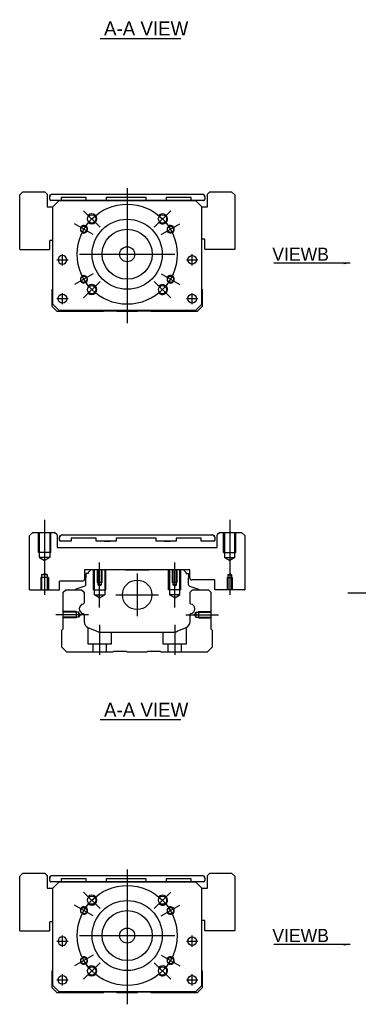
# Model space of a CAD drawing. Header units: millimetres. Extents: x -257 to 3135, y -1556 to 860.
# Tile 315 of 633: x 1041 to 1176, y -1552 to -1158. Entities that reach past the tile are written whole.
import ezdxf
from ezdxf.lldxf.tags import DXFTag

# ---------------------------------------------------------------- set-up
doc = ezdxf.new("R2010")
doc.units = ezdxf.units.MM
doc.layers.get('0').update_dxf_attribs({"linetype": 'CONTINUOUS'})
doc.styles.add('CHN', font='txt')
doc.styles.add('DIM-7', font='SIMPLEX.shx', dxfattribs={"width": 0.7, "bigfont": 'chineset.shx'})
tags = doc.linetypes.add('DASHED', pattern=[25.72, 12.86, -12.86]).pattern_tags.tags
tags[6:7] = [DXFTag(74, 4), DXFTag(75, 0), DXFTag(340, '0'), DXFTag(46, 0.0), DXFTag(50, 0.0), DXFTag(44, 0.0), DXFTag(45, 0.0)]
tags[4:5] = [DXFTag(74, 4), DXFTag(75, 0), DXFTag(340, '0'), DXFTag(46, 0.0), DXFTag(50, 0.0), DXFTag(44, 0.0), DXFTag(45, 0.0)]
doc.dimstyles.new('CNS', dxfattribs={"dimtxt": 3.5, "dimasz": 2.5, "dimexe": 1, "dimexo": 1, "dimgap": 1, "dimtad": 1, "dimdsep": 46, "dimtxsty": 'DIM-7', "dimcen": 0.09, "dimclrd": 4, "dimclre": 4, "dimclrt": 1, "dimadec": 0, "dimazin": 0, "dimtfac": 1, "dimtmove": 0, "dimatfit": 3, "dimfxl": 0, "dimtvp": 0.971429, "dimtolj": 1, "dimarcsym": 0})

msp = doc.modelspace()

# ---------------------------------------------------------------- linework, layer by layer
for p, q in [((1073, -1165.58), (1105.24, -1165.58)), ((1055.62, -1254.21), (1060.12, -1254.21)), ((1055.62, -1254.21), (1060.12, -1254.21)), ((1107.5, -1254.21), (1112, -1254.21)), ((1107.5, -1254.21), (1112, -1254.21)), ((1055.62, -1269.71), (1060.12, -1269.71)), ((1055.62, -1269.71), (1060.12, -1269.71)), ((1107.5, -1269.71), (1112, -1269.71)), ((1107.5, -1269.71), (1112, -1269.71)), ((1044.76, -1386.21), (1044.76, -1364.5)), ((1044.76, -1386.21), (1044.81, -1386.26)), ((1044.81, -1386.26), (1056.71, -1386.26)), ((1172, -1387.37), (1340.3, -1387.37)), ((1073, -1438.14), (1105.24, -1438.14)), ((1055.62, -1526.77), (1060.12, -1526.77)), ((1055.62, -1526.77), (1060.12, -1526.77)), ((1107.5, -1526.77), (1112, -1526.77)), ((1107.5, -1526.77), (1112, -1526.77)), ((1055.62, -1542.27), (1060.12, -1542.27)), ((1055.62, -1542.27), (1060.12, -1542.27)), ((1107.5, -1542.27), (1112, -1542.27)), ((1107.5, -1542.27), (1112, -1542.27))]:
    msp.add_line(p, q)
at = {"linetype": 'Continuous'}
for p, q in [((1042.1, -1226.96), (1040.81, -1228.25)), ((1040.81, -1249.96), (1040.81, -1228.25)), ((1042.1, -1226.96), (1050.81, -1226.96)), ((1051.81, -1227.96), (1050.81, -1226.96)), ((1051.81, -1227.96), (1051.81, -1232.96)), ((1052.81, -1228.96), (1052.81, -1228.95)), ((1052.81, -1229.96), (1052.81, -1228.96)), ((1053.81, -1227.95), (1113.81, -1227.95)), ((1053.81, -1227.96), (1113.81, -1227.96)), ((1114.81, -1228.95), (1114.81, -1228.96)), ((1114.81, -1228.96), (1114.81, -1229.96)), ((1116.81, -1226.96), (1115.81, -1227.96)), ((1115.81, -1232.96), (1115.81, -1227.96)), ((1116.81, -1226.96), (1125.52, -1226.96)), ((1126.81, -1228.25), (1125.52, -1226.96)), ((1126.81, -1228.25), (1126.81, -1249.96)), ((1056.56, -1230.46), (1053.31, -1230.46)), ((1054.06, -1232.96), (1056.56, -1230.46)), ((1056.56, -1230.46), (1054.06, -1232.96)), ((1056.56, -1230.46), (1111.06, -1230.46)), ((1111.06, -1230.46), (1056.56, -1230.46)), ((1111.06, -1230.46), (1056.56, -1230.46)), ((1057.37, -1229.26), (1057.37, -1230.46)), ((1067.37, -1229.26), (1057.37, -1229.26)), ((1067.37, -1230.46), (1067.37, -1229.26)), ((1075.37, -1229.26), (1075.37, -1230.46)), ((1091.37, -1229.26), (1075.37, -1229.26)), ((1091.37, -1230.46), (1091.37, -1229.26)), ((1099.37, -1229.26), (1099.37, -1230.46)), ((1109.37, -1229.26), (1099.37, -1229.26)), ((1109.37, -1230.46), (1109.37, -1229.26)), ((1114.31, -1230.46), (1109.37, -1230.46)), ((1111.06, -1230.46), (1113.56, -1232.96)), ((1113.56, -1232.96), (1111.06, -1230.46)), ((1051.81, -1232.96), (1054.06, -1232.96)), ((1054.06, -1271.96), (1054.06, -1232.96)), ((1113.56, -1271.96), (1113.56, -1232.96)), ((1113.56, -1232.96), (1115.81, -1232.96)), ((1052.81, -1249.96), (1052.81, -1246.46)), ((1054.06, -1246.46), (1052.81, -1246.46)), ((1114.81, -1245.96), (1113.56, -1245.96)), ((1114.81, -1249.96), (1114.81, -1245.96)), ((1040.81, -1249.96), (1040.86, -1250)), ((1040.86, -1250), (1052.76, -1250)), ((1052.76, -1250), (1052.81, -1249.96)), ((1114.81, -1249.96), (1114.86, -1250)), ((1126.76, -1250), (1114.86, -1250)), ((1126.76, -1250), (1126.81, -1249.96)), ((1053.76, -1266.11), (1054.06, -1265.81)), ((1053.76, -1272.91), (1053.76, -1266.11)), ((1113.56, -1265.91), (1113.76, -1266.11)), ((1113.76, -1266.11), (1113.76, -1272.91)), ((1054.06, -1271.96), (1056.56, -1274.46)), ((1111.06, -1274.46), (1113.56, -1271.96)), ((1055.76, -1274.91), (1053.76, -1272.91)), ((1056.56, -1274.46), (1055.06, -1272.96)), ((1074.11, -1274.91), (1055.76, -1274.91)), ((1056.56, -1274.46), (1056.56, -1274.46)), ((1111.06, -1274.46), (1056.56, -1274.46)), ((1111.06, -1274.46), (1056.56, -1274.46)), ((1074.46, -1274.66), (1074.11, -1274.91)), ((1079.46, -1274.66), (1074.46, -1274.66)), ((1079.81, -1274.91), (1079.46, -1274.66)), ((1087.71, -1274.91), (1079.81, -1274.91)), ((1088.06, -1274.66), (1087.71, -1274.91)), ((1093.06, -1274.66), (1088.06, -1274.66)), ((1093.41, -1274.91), (1093.06, -1274.66)), ((1111.76, -1274.91), (1093.41, -1274.91)), ((1113.76, -1272.91), (1111.76, -1274.91)), ((1046.05, -1363.21), (1044.76, -1364.5)), ((1046.05, -1363.21), (1054.76, -1363.21)), ((1055.76, -1364.21), (1054.76, -1363.21)), ((1055.76, -1364.21), (1055.76, -1369.21)), ((1056.76, -1366.21), (1056.76, -1365.21)), ((1056.76, -1365.21), (1056.76, -1365.21)), ((1061.32, -1366.71), (1057.26, -1366.71)), ((1061.32, -1366.71), (1057.26, -1366.71)), ((1057.76, -1364.21), (1117.76, -1364.21)), ((1057.76, -1364.21), (1117.76, -1364.21)), ((1061.32, -1365.51), (1061.32, -1366.71)), ((1061.32, -1365.51), (1061.32, -1365.51)), ((1071.32, -1365.51), (1061.32, -1365.51)), ((1071.32, -1365.51), (1061.32, -1365.51)), ((1071.32, -1366.71), (1071.32, -1365.51)), ((1071.32, -1365.51), (1071.32, -1365.51)), ((1079.32, -1366.71), (1071.32, -1366.71)), ((1079.32, -1366.71), (1071.32, -1366.71)), ((1074.53, -1364.21), (1074.53, -1364.21)), ((1074.53, -1364.21), (1076.98, -1364.21)), ((1074.53, -1364.21), (1076.98, -1364.21)), ((1074.53, -1366.71), (1076.98, -1366.71)), ((1076.98, -1364.21), (1076.98, -1364.21)), ((1076.98, -1366.71), (1076.98, -1366.71)), ((1079.32, -1365.51), (1079.32, -1366.71)), ((1079.32, -1365.51), (1079.32, -1365.51)), ((1095.32, -1365.51), (1079.32, -1365.51)), ((1095.32, -1365.51), (1079.32, -1365.51)), ((1095.32, -1366.71), (1095.32, -1365.51)), ((1095.32, -1365.51), (1095.32, -1365.51)), ((1103.32, -1366.71), (1095.32, -1366.71)), ((1103.32, -1366.71), (1095.32, -1366.71)), ((1098.53, -1364.21), (1098.53, -1364.21)), ((1098.53, -1364.21), (1100.98, -1364.21)), ((1098.53, -1364.21), (1100.98, -1364.21)), ((1098.53, -1366.71), (1100.98, -1366.71)), ((1100.98, -1364.21), (1100.98, -1364.21)), ((1100.98, -1366.71), (1100.98, -1366.71)), ((1103.32, -1365.51), (1103.32, -1366.71)), ((1103.32, -1365.51), (1103.32, -1365.51)), ((1113.32, -1365.51), (1103.32, -1365.51)), ((1113.32, -1365.51), (1103.32, -1365.51)), ((1113.32, -1366.71), (1113.32, -1365.51)), ((1113.32, -1365.51), (1113.32, -1365.51)), ((1118.26, -1366.71), (1113.32, -1366.71)), ((1118.26, -1366.71), (1113.32, -1366.71)), ((1118.76, -1365.21), (1118.76, -1366.21)), ((1118.76, -1365.21), (1118.76, -1365.21)), ((1120.76, -1363.21), (1119.76, -1364.21)), ((1119.76, -1369.21), (1119.76, -1364.21)), ((1120.76, -1363.21), (1129.47, -1363.21)), ((1130.76, -1364.5), (1129.47, -1363.21)), ((1130.76, -1364.5), (1130.76, -1386.21)), ((1055.76, -1369.21), (1119.76, -1369.21)), ((1108.76, -1378.21), (1066.76, -1378.21)), ((1066.76, -1378.21), (1066.76, -1381.91)), ((1069.19, -1378.21), (1068.19, -1379.21)), ((1077.06, -1378.21), (1069.19, -1378.21)), ((1083.06, -1378.21), (1092.46, -1378.21)), ((1106.33, -1378.21), (1098.46, -1378.21)), ((1107.33, -1379.21), (1106.33, -1378.21)), ((1108.76, -1381.41), (1108.76, -1378.21)), ((1067.19, -1379.71), (1067.19, -1381.41)), ((1068.19, -1379.71), (1067.19, -1379.71)), ((1067.19, -1384.21), (1067.19, -1381.41)), ((1068.19, -1379.21), (1068.19, -1379.71)), ((1107.33, -1379.71), (1107.33, -1379.21)), ((1107.33, -1379.71), (1108.33, -1379.71)), ((1108.33, -1379.71), (1108.33, -1381.41)), ((1108.33, -1384.21), (1108.33, -1381.41)), ((1118.76, -1382.21), (1109.56, -1382.21)), ((1118.76, -1386.21), (1118.76, -1382.21)), ((1056.71, -1386.26), (1056.76, -1386.21)), ((1065.96, -1382.71), (1056.76, -1382.71)), ((1056.76, -1386.21), (1056.76, -1382.71)), ((1058.21, -1387.16), (1059.21, -1386.16)), ((1059.21, -1386.16), (1065.54, -1386.16)), ((1063.15, -1386.14), (1063.15, -1386.16)), ((1066.86, -1384.68), (1063.28, -1385.98)), ((1065.54, -1386.16), (1066.54, -1387.16)), ((1108.66, -1384.68), (1112.24, -1385.98)), ((1108.88, -1387.16), (1109.88, -1386.16)), ((1109.88, -1386.16), (1116.21, -1386.16)), ((1112.37, -1386.14), (1112.37, -1386.16)), ((1116.21, -1386.16), (1117.21, -1387.16)), ((1118.76, -1386.21), (1118.81, -1386.26)), ((1130.71, -1386.26), (1118.81, -1386.26)), ((1130.71, -1386.26), (1130.76, -1386.21)), ((1058.21, -1401.86), (1058.21, -1387.16)), ((1066.54, -1387.16), (1066.54, -1391.44)), ((1108.88, -1391.44), (1108.88, -1387.16)), ((1117.21, -1387.16), (1117.21, -1401.86)), ((1066.54, -1396.18), (1066.54, -1398.99)), ((1108.88, -1398.99), (1108.88, -1396.18)), ((1057.71, -1402.36), (1058.21, -1401.86)), ((1068.08, -1401.3), (1071.64, -1402.78)), ((1103.78, -1402.78), (1107.34, -1401.3)), ((1117.21, -1401.86), (1117.71, -1402.36)), ((1057.71, -1409.16), (1057.71, -1402.36)), ((1073.56, -1403.16), (1101.86, -1403.16)), ((1117.71, -1402.36), (1117.71, -1409.16)), ((1059.71, -1411.16), (1057.71, -1409.16)), ((1117.71, -1409.16), (1115.71, -1411.16)), ((1078.06, -1411.16), (1059.71, -1411.16)), ((1078.41, -1410.91), (1078.06, -1411.16)), ((1083.41, -1410.91), (1078.41, -1410.91)), ((1083.76, -1411.16), (1083.41, -1410.91)), ((1091.66, -1411.16), (1083.76, -1411.16)), ((1092.01, -1410.91), (1091.66, -1411.16)), ((1097.01, -1410.91), (1092.01, -1410.91)), ((1097.36, -1411.16), (1097.01, -1410.91)), ((1115.71, -1411.16), (1097.36, -1411.16)), ((1042.1, -1499.52), (1040.81, -1500.81)), ((1042.1, -1499.52), (1050.81, -1499.52)), ((1051.81, -1500.52), (1050.81, -1499.52)), ((1051.81, -1500.52), (1051.81, -1505.52)), ((1053.81, -1500.51), (1113.81, -1500.51)), ((1053.81, -1500.52), (1113.81, -1500.52)), ((1116.81, -1499.52), (1115.81, -1500.52)), ((1115.81, -1505.52), (1115.81, -1500.52)), ((1116.81, -1499.52), (1125.52, -1499.52)), ((1126.81, -1500.81), (1125.52, -1499.52)), ((1040.81, -1522.52), (1040.81, -1500.81)), ((1052.81, -1501.52), (1052.81, -1501.51)), ((1052.81, -1502.52), (1052.81, -1501.52)), ((1056.56, -1503.02), (1053.31, -1503.02)), ((1054.06, -1505.52), (1056.56, -1503.02)), ((1056.56, -1503.02), (1054.06, -1505.52)), ((1056.56, -1503.02), (1111.06, -1503.02)), ((1111.06, -1503.02), (1056.56, -1503.02)), ((1111.06, -1503.02), (1056.56, -1503.02)), ((1057.37, -1501.82), (1057.37, -1503.02)), ((1067.37, -1501.82), (1057.37, -1501.82)), ((1067.37, -1503.02), (1067.37, -1501.82)), ((1075.37, -1501.82), (1075.37, -1503.02)), ((1091.37, -1501.82), (1075.37, -1501.82)), ((1091.37, -1503.02), (1091.37, -1501.82)), ((1099.37, -1501.82), (1099.37, -1503.02)), ((1109.37, -1501.82), (1099.37, -1501.82)), ((1109.37, -1503.02), (1109.37, -1501.82)), ((1114.31, -1503.02), (1109.37, -1503.02)), ((1111.06, -1503.02), (1113.56, -1505.52)), ((1113.56, -1505.52), (1111.06, -1503.02)), ((1114.81, -1501.51), (1114.81, -1501.52)), ((1114.81, -1501.52), (1114.81, -1502.52)), ((1126.81, -1500.81), (1126.81, -1522.52)), ((1051.81, -1505.52), (1054.06, -1505.52)), ((1054.06, -1544.52), (1054.06, -1505.52)), ((1113.56, -1544.52), (1113.56, -1505.52)), ((1113.56, -1505.52), (1115.81, -1505.52)), ((1052.81, -1522.52), (1052.81, -1519.02)), ((1054.06, -1519.02), (1052.81, -1519.02)), ((1114.81, -1518.52), (1113.56, -1518.52)), ((1114.81, -1522.52), (1114.81, -1518.52)), ((1040.81, -1522.52), (1040.86, -1522.56)), ((1040.86, -1522.56), (1052.76, -1522.56)), ((1052.76, -1522.56), (1052.81, -1522.52)), ((1114.81, -1522.52), (1114.86, -1522.56)), ((1126.76, -1522.56), (1114.86, -1522.56)), ((1126.76, -1522.56), (1126.81, -1522.52)), ((1053.76, -1538.67), (1054.06, -1538.37)), ((1053.76, -1545.47), (1053.76, -1538.67)), ((1113.56, -1538.47), (1113.76, -1538.67)), ((1113.76, -1538.67), (1113.76, -1545.47)), ((1055.76, -1547.47), (1053.76, -1545.47)), ((1054.06, -1544.52), (1056.56, -1547.02)), ((1056.56, -1547.02), (1055.06, -1545.52)), ((1074.11, -1547.47), (1055.76, -1547.47)), ((1056.56, -1547.02), (1056.56, -1547.02)), ((1111.06, -1547.02), (1056.56, -1547.02)), ((1111.06, -1547.02), (1056.56, -1547.02)), ((1074.46, -1547.22), (1074.11, -1547.47)), ((1079.46, -1547.22), (1074.46, -1547.22)), ((1079.81, -1547.47), (1079.46, -1547.22)), ((1087.71, -1547.47), (1079.81, -1547.47)), ((1088.06, -1547.22), (1087.71, -1547.47)), ((1093.06, -1547.22), (1088.06, -1547.22)), ((1093.41, -1547.47), (1093.06, -1547.22)), ((1111.76, -1547.47), (1093.41, -1547.47)), ((1111.06, -1547.02), (1113.56, -1544.52)), ((1113.76, -1545.47), (1111.76, -1547.47))]:
    msp.add_line(p, q, dxfattribs=at)
at = {"ltscale": 0.3}
for p, q in [((1083.81, -1225.46), (1083.81, -1279.46)), ((1072.91, -1241.1), (1066.33, -1234.53)), ((1094.61, -1241.1), (1101.19, -1234.53)), ((1070.12, -1244.08), (1062.76, -1239.83)), ((1097.4, -1244.08), (1104.76, -1239.83)), ((1057.87, -1256.46), (1057.87, -1251.96)), ((1057.87, -1256.46), (1057.87, -1251.96)), ((1064.76, -1251.96), (1102.76, -1251.96)), ((1109.75, -1256.46), (1109.75, -1251.96)), ((1109.75, -1256.46), (1109.75, -1251.96)), ((1070.12, -1259.83), (1062.76, -1264.08)), ((1097.4, -1259.83), (1104.76, -1264.08)), ((1072.91, -1262.81), (1066.33, -1269.39)), ((1094.61, -1262.81), (1101.19, -1269.39)), ((1057.87, -1271.96), (1057.87, -1267.46)), ((1057.87, -1271.96), (1057.87, -1267.46)), ((1109.75, -1271.96), (1109.75, -1267.46)), ((1109.75, -1271.96), (1109.75, -1267.46)), ((1087.76, -1379.71), (1087.76, -1396.71)), ((1079.26, -1388.21), (1096.26, -1388.21)), ((1083.76, -1498.02), (1083.76, -1552.02)), ((1072.91, -1513.66), (1066.33, -1507.09)), ((1094.61, -1513.66), (1101.19, -1507.09)), ((1070.12, -1516.64), (1062.76, -1512.39)), ((1097.4, -1516.64), (1104.76, -1512.39)), ((1057.87, -1529.02), (1057.87, -1524.52)), ((1057.87, -1529.02), (1057.87, -1524.52)), ((1064.76, -1524.52), (1102.76, -1524.52)), ((1109.75, -1529.02), (1109.75, -1524.52)), ((1109.75, -1529.02), (1109.75, -1524.52)), ((1070.12, -1532.39), (1062.76, -1536.64)), ((1072.91, -1535.37), (1066.33, -1541.95)), ((1094.61, -1535.37), (1101.19, -1541.95)), ((1097.4, -1532.39), (1104.76, -1536.64)), ((1057.87, -1544.52), (1057.87, -1540.02)), ((1057.87, -1544.52), (1057.87, -1540.02)), ((1109.75, -1544.52), (1109.75, -1540.02)), ((1109.75, -1544.52), (1109.75, -1540.02))]:
    msp.add_line(p, q, dxfattribs=at)
at = {"linetype": 'DASHED'}
for p, q in [((1056.56, -1230.46), (1056.56, -1230.46)), ((1057.37, -1229.26), (1057.37, -1229.26)), ((1067.37, -1229.26), (1067.37, -1229.26)), ((1067.37, -1230.46), (1067.37, -1230.46)), ((1073.03, -1230.46), (1070.58, -1230.46)), ((1075.37, -1229.26), (1075.37, -1229.26)), ((1075.37, -1230.46), (1075.37, -1230.46)), ((1091.37, -1229.26), (1091.37, -1229.26)), ((1091.37, -1230.46), (1091.37, -1230.46)), ((1094.58, -1230.46), (1097.03, -1230.46)), ((1099.37, -1229.26), (1099.37, -1229.25)), ((1099.37, -1230.46), (1099.37, -1230.46)), ((1109.37, -1229.26), (1109.37, -1229.25)), ((1111.06, -1230.46), (1111.06, -1230.46)), ((1054.06, -1232.96), (1054.06, -1232.96)), ((1113.56, -1232.96), (1113.56, -1232.96)), ((1056.12, -1254.21), (1056.12, -1254.21)), ((1059.62, -1254.21), (1059.62, -1254.21)), ((1108, -1254.21), (1108, -1254.21)), ((1111.5, -1254.21), (1111.5, -1254.21)), ((1054.06, -1257.46), (1054.06, -1257.46)), ((1113.56, -1257.46), (1113.56, -1257.46)), ((1056.12, -1269.71), (1056.12, -1269.71)), ((1059.62, -1269.71), (1059.62, -1269.71)), ((1113.56, -1271.96), (1112.56, -1272.96)), ((1055.06, -1272.96), (1055.06, -1272.96)), ((1111.06, -1274.46), (1111.06, -1274.46)), ((1112.56, -1272.96), (1112.56, -1272.96)), ((1056.56, -1503.02), (1056.56, -1503.02)), ((1057.37, -1501.82), (1057.37, -1501.82)), ((1067.37, -1501.82), (1067.37, -1501.82)), ((1067.37, -1503.02), (1067.37, -1503.02)), ((1073.03, -1503.02), (1070.58, -1503.02)), ((1075.37, -1501.82), (1075.37, -1501.82)), ((1075.37, -1503.02), (1075.37, -1503.02)), ((1091.37, -1501.82), (1091.37, -1501.82)), ((1091.37, -1503.02), (1091.37, -1503.02)), ((1094.58, -1503.02), (1097.03, -1503.02)), ((1099.37, -1501.82), (1099.37, -1501.81)), ((1099.37, -1503.02), (1099.37, -1503.02)), ((1109.37, -1501.82), (1109.37, -1501.81)), ((1111.06, -1503.02), (1111.06, -1503.02)), ((1054.06, -1505.52), (1054.06, -1505.52)), ((1113.56, -1505.52), (1113.56, -1505.52)), ((1056.12, -1526.77), (1056.12, -1526.77)), ((1059.62, -1526.77), (1059.62, -1526.77)), ((1108, -1526.77), (1108, -1526.77)), ((1111.5, -1526.77), (1111.5, -1526.77)), ((1054.06, -1530.02), (1054.06, -1530.02)), ((1113.56, -1530.02), (1113.56, -1530.02)), ((1056.12, -1542.27), (1056.12, -1542.27)), ((1059.62, -1542.27), (1059.62, -1542.27)), ((1055.06, -1545.52), (1055.06, -1545.52)), ((1111.06, -1547.02), (1111.06, -1547.02)), ((1113.56, -1544.52), (1112.56, -1545.52)), ((1112.56, -1545.52), (1112.56, -1545.52))]:
    msp.add_line(p, q, dxfattribs=at)
at = {"ltscale": 0.1}
for p, q in [((1050.76, -1358.21), (1050.76, -1388.26)), ((1124.76, -1358.21), (1124.76, -1388.26)), ((1072.76, -1393.21), (1072.76, -1375.21)), ((1102.76, -1393.21), (1102.76, -1375.21)), ((1068.31, -1396.16), (1055.31, -1396.16)), ((1107.21, -1396.16), (1120.21, -1396.16)), ((1072.76, -1400.16), (1072.76, -1412.16)), ((1102.76, -1400.16), (1102.76, -1412.16))]:
    msp.add_line(p, q, dxfattribs=at)
at = {"linetype": 'DASHED', "ltscale": 0.3}
for p, q in [((1048.26, -1371.21), (1048.26, -1363.21)), ((1048.66, -1373.21), (1048.66, -1363.21)), ((1052.86, -1363.21), (1052.86, -1373.21)), ((1053.26, -1371.21), (1053.26, -1363.21)), ((1122.26, -1371.21), (1122.26, -1363.21)), ((1122.66, -1363.21), (1122.66, -1373.21)), ((1126.86, -1373.21), (1126.86, -1363.21)), ((1127.26, -1371.21), (1127.26, -1363.21)), ((1053.26, -1371.21), (1048.26, -1371.21)), ((1052.86, -1373.21), (1048.66, -1373.21)), ((1048.66, -1373.21), (1050.76, -1374.42)), ((1052.86, -1373.21), (1050.76, -1374.42)), ((1122.26, -1371.21), (1127.26, -1371.21)), ((1122.66, -1373.21), (1126.86, -1373.21)), ((1122.66, -1373.21), (1124.76, -1374.42)), ((1126.86, -1373.21), (1124.76, -1374.42))]:
    msp.add_line(p, q, dxfattribs=at)
at = {"linetype": 'DASHED', "ltscale": 0.1}
for p, q in [((1070.26, -1386.21), (1070.26, -1378.21)), ((1070.69, -1388.21), (1070.69, -1378.21)), ((1071.76, -1378.21), (1071.76, -1383.21)), ((1072.02, -1378.21), (1072.02, -1384.21)), ((1073.5, -1384.21), (1073.5, -1378.21)), ((1073.76, -1383.21), (1073.76, -1378.21)), ((1074.83, -1378.21), (1074.83, -1388.21)), ((1075.26, -1386.21), (1075.26, -1378.21)), ((1100.26, -1386.21), (1100.26, -1378.21)), ((1100.69, -1378.21), (1100.69, -1388.21)), ((1101.76, -1378.21), (1101.76, -1383.21)), ((1102.02, -1378.21), (1102.02, -1384.21)), ((1103.5, -1384.21), (1103.5, -1378.21)), ((1103.76, -1383.21), (1103.76, -1378.21)), ((1104.83, -1388.21), (1104.83, -1378.21)), ((1105.26, -1386.21), (1105.26, -1378.21)), ((1052.26, -1381.26), (1049.26, -1381.26)), ((1049.26, -1381.26), (1049.26, -1386.26)), ((1049.58, -1380.26), (1050.76, -1379.69)), ((1049.58, -1380.26), (1049.58, -1386.26)), ((1051.93, -1380.26), (1049.58, -1380.26)), ((1051.93, -1380.26), (1050.76, -1379.69)), ((1051.93, -1386.26), (1051.93, -1380.26)), ((1052.26, -1381.26), (1052.26, -1386.26)), ((1123.76, -1381.26), (1125.76, -1381.26)), ((1123.76, -1381.26), (1123.76, -1386.26)), ((1124.02, -1380.26), (1124.76, -1379.83)), ((1124.02, -1380.26), (1125.5, -1380.26)), ((1124.02, -1380.26), (1124.02, -1386.26)), ((1125.5, -1380.26), (1124.76, -1379.83)), ((1125.5, -1380.26), (1125.5, -1386.26)), ((1125.76, -1381.26), (1125.76, -1386.26)), ((1070.26, -1386.21), (1075.26, -1386.21)), ((1073.76, -1383.21), (1071.76, -1383.21)), ((1073.5, -1384.21), (1072.02, -1384.21)), ((1072.76, -1384.64), (1072.02, -1384.21)), ((1072.76, -1384.64), (1073.5, -1384.21)), ((1105.26, -1386.21), (1100.26, -1386.21)), ((1103.76, -1383.21), (1101.76, -1383.21)), ((1103.5, -1384.21), (1102.02, -1384.21)), ((1102.76, -1384.64), (1102.02, -1384.21)), ((1102.76, -1384.64), (1103.5, -1384.21)), ((1070.69, -1388.21), (1074.83, -1388.21)), ((1072.76, -1389.4), (1070.69, -1388.21)), ((1072.76, -1389.4), (1074.83, -1388.21)), ((1104.83, -1388.21), (1100.69, -1388.21)), ((1102.76, -1389.4), (1100.69, -1388.21)), ((1102.76, -1389.4), (1104.83, -1388.21)), ((1063.34, -1394.86), (1058.34, -1394.86)), ((1064.34, -1395.16), (1058.34, -1395.16)), ((1064.34, -1397.17), (1058.34, -1397.17)), ((1063.34, -1397.46), (1058.34, -1397.46)), ((1063.34, -1394.86), (1063.34, -1397.46)), ((1063.34, -1397.24), (1063.34, -1397.29)), ((1064.34, -1395.16), (1064.34, -1397.17)), ((1064.92, -1396.16), (1064.34, -1395.16)), ((1064.92, -1396.16), (1064.34, -1397.17)), ((1110.63, -1396.16), (1111.21, -1395.16)), ((1110.63, -1396.16), (1111.21, -1397.17)), ((1111.21, -1395.16), (1111.21, -1397.17)), ((1111.21, -1395.16), (1117.21, -1395.16)), ((1111.21, -1397.17), (1117.21, -1397.17)), ((1112.21, -1394.86), (1112.21, -1397.46)), ((1112.21, -1394.86), (1117.21, -1394.86)), ((1112.21, -1397.24), (1112.21, -1397.29)), ((1112.21, -1397.46), (1117.21, -1397.46)), ((1068.01, -1401.29), (1068.01, -1407.86)), ((1107.51, -1407.86), (1107.51, -1401.23)), ((1077.51, -1407.86), (1077.51, -1403.16)), ((1098.01, -1403.16), (1098.01, -1407.86)), ((1068.01, -1407.86), (1077.51, -1407.86)), ((1070.01, -1407.86), (1070.01, -1411.16)), ((1075.51, -1411.16), (1075.51, -1407.86)), ((1098.01, -1407.86), (1107.51, -1407.86)), ((1100.01, -1407.86), (1100.01, -1411.16)), ((1105.51, -1411.16), (1105.51, -1407.86))]:
    msp.add_line(p, q, dxfattribs=at)
at = {"ltscale": 0.3}
for centre in [(1083.76, -1251.96), (1083.76, -1524.52)]:
    msp.add_circle(centre, 20, dxfattribs=at)
at = {"linetype": 'Continuous'}
for centre, radius in [((1069.62, -1237.81), 1.65), ((1097.9, -1237.81), 1.65), ((1066.44, -1241.96), 1.25), ((1083.76, -1251.96), 14), ((1101.08, -1241.96), 1.25), ((1083.76, -1251.96), 10), ((1083.76, -1251.96), 3), ((1109.75, -1254.21), 1.75), ((1066.44, -1261.96), 1.25), ((1101.08, -1261.96), 1.25), ((1057.87, -1269.71), 1.75), ((1069.62, -1266.1), 1.65), ((1097.9, -1266.1), 1.65), ((1109.75, -1269.71), 1.75), ((1087.76, -1388.21), 5.9), ((1069.62, -1510.37), 1.65), ((1083.76, -1524.52), 14), ((1097.9, -1510.37), 1.65), ((1066.44, -1514.52), 1.25), ((1083.76, -1524.52), 10), ((1101.08, -1514.52), 1.25), ((1083.76, -1524.52), 3), ((1109.75, -1526.77), 1.75), ((1066.44, -1534.52), 1.25), ((1101.08, -1534.52), 1.25), ((1069.62, -1538.66), 1.65), ((1097.9, -1538.66), 1.65), ((1057.87, -1542.27), 1.75), ((1109.75, -1542.27), 1.75)]:
    msp.add_circle(centre, radius, dxfattribs=at)
at = {"linetype": 'Continuous', "extrusion": (0, 0, -1)}
for centre in [(-1057.87, -1254.21), (-1057.87, -1526.77)]:
    msp.add_circle(centre, 1.75, dxfattribs=at)
for centre, radius, start, end in [((-1053.81, -1228.95), 1, 0, 90), ((-1113.81, -1228.95), 1, 90, 180), ((-1057.76, -1365.21), 1, 0, 90), ((-1057.26, -1366.21), 0.5, 270.03, 0), ((-1117.76, -1365.21), 1, 90, 180), ((-1118.26, -1366.21), 0.5, 180, 270), ((-1066.69, -1384.21), 0.5, 180, 250.1017), ((-1112.17, -1386.16), 0.2, 109.8983, 172.0917), ((-1066.04, -1391.44), 0.5, 180, 249.8105), ((-1109.38, -1391.44), 0.5, 290.1895, 0), ((-1066.04, -1396.18), 0.5, 110.1895, 180), ((-1109.38, -1396.18), 0.5, 0, 69.8105), ((-1053.81, -1501.51), 1, 0, 90), ((-1113.81, -1501.51), 1, 90, 180)]:
    msp.add_arc(centre, radius, start, end, dxfattribs=at)
at = {"linetype": 'Continuous'}
for centre, radius, start, end in [((1053.81, -1228.96), 1, 90, 180), ((1113.81, -1228.96), 1, 0, 90), ((1053.31, -1229.96), 0.5, 180, 269.97), ((1114.31, -1229.96), 0.5, 270, 0), ((1057.76, -1365.21), 1, 90, 180), ((1057.26, -1366.21), 0.5, 180, 269.97), ((1117.76, -1365.21), 1, 0, 90), ((1118.26, -1366.21), 0.5, 270, 0), ((1065.96, -1381.91), 0.8, 270, 0), ((1109.56, -1381.41), 0.8, 180, 270), ((1063.35, -1386.16), 0.2, 109.8983, 172.0917), ((1108.83, -1384.21), 0.5, 180, 250.1017), ((1066.53, -1393.81), 1.93, 99.5288, 260.4712), ((1108.89, -1393.81), 1.93, 279.5288, 80.4712), ((1069.04, -1398.99), 2.5, 180, 247.4572), ((1106.38, -1398.99), 2.5, 292.5428, 0), ((1073.56, -1398.16), 5, 247.4572, 270), ((1101.86, -1398.16), 5, 270, 292.5428), ((1053.81, -1501.52), 1, 90, 180), ((1113.81, -1501.52), 1, 0, 90), ((1053.31, -1502.52), 0.5, 180, 269.97), ((1114.31, -1502.52), 0.5, 270, 0)]:
    msp.add_arc(centre, radius, start, end, dxfattribs=at)
for centre, radius, start, end in [((1069.62, -1237.81), 2, 227.8658, 135), ((1097.9, -1237.81), 2, 225, 137.8658), ((1066.44, -1241.96), 1.5, 242.1491, 150), ((1101.08, -1241.96), 1.5, 210, 122.1491), ((1066.44, -1261.96), 1.5, 210, 117.8509), ((1101.08, -1261.96), 1.5, 237.8509, 150), ((1069.62, -1266.1), 2, 225, 132.134), ((1097.9, -1266.1), 2, 222.1342, 135), ((1069.62, -1510.37), 2, 227.8658, 135), ((1097.9, -1510.37), 2, 225, 137.8658), ((1066.44, -1514.52), 1.5, 242.1491, 150), ((1101.08, -1514.52), 1.5, 210, 122.1491), ((1066.44, -1534.52), 1.5, 210, 117.8509), ((1101.08, -1534.52), 1.5, 237.8509, 150), ((1069.62, -1538.66), 2, 225, 132.134), ((1097.9, -1538.66), 2, 222.1342, 135)]:
    msp.add_arc(centre, radius, start, end)

# ---------------------------------------------------------------- texts
at = {"style": 'CHN'}
for s, insert, char_height, attachment_point in [('A-A VIEW', (1074.5, -1161.64), 5.6, 4), ('VIEWB', (1164.4, -1254.56), 5.25, 9), ('A-A VIEW', (1074.5, -1434.2), 5.6, 4), ('VIEWB', (1164.4, -1527.12), 5.25, 9)]:
    msp.add_mtext(s, dxfattribs=dict(at, insert=insert, char_height=char_height, attachment_point=attachment_point))

# ---------------------------------------------------------------- leaders
at = {"annotation_type": 0, "has_hookline": 1, "hookline_direction": 1, "text_width": 22.04}
for points in [[(1172.84, -1255.55), (1165.4, -1255.56)], [(1172.84, -1528.11), (1165.4, -1528.12)]]:
    msp.add_leader(points, dimstyle='CNS', override={"dimgap": 1, "dimtad": 1}, dxfattribs=at)

doc.saveas('drawing.dxf')
